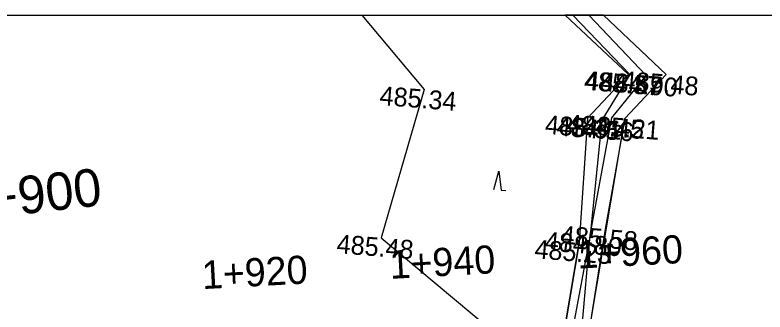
# Model space of a CAD drawing. Extents: x -636600 to -628587, y -1090963 to -1085869.
# Drawn here: x -629180.4 to -629100.6, y -1087007.8 to -1086976.2 of the extents above; entities that cross this region are included whole.
import ezdxf

# ---------------------------------------------------------------- set-up
doc = ezdxf.new("R2010")
doc.units = 0
for name, color, linetype in [('08_LEGENDA_HV', 7, 'Continuous'), ('22', 7, 'Continuous'), ('42', 7, 'Continuous'), ('43', 7, 'Continuous'), ('60', 7, 'Continuous'), ('HEKTOMETRY100', 7, 'Continuous'), ('HEKTOMETRY20', 7, 'Continuous'), ('koty_vše', 7, 'Continuous'), ('PARCELY_NÁVRH_TOKY_NÁDRŽE', 7, 'Continuous')]:
    doc.layers.add(name, color=color, linetype=linetype)

msp = doc.modelspace()

# ---------------------------------------------------------------- linework, layer by layer
at = {"layer": '08_LEGENDA_HV'}
msp.add_line((-629847.269, -1086976.184), (-628587.269, -1086976.184), dxfattribs=at)
at = {"layer": '22'}
for p, q in [((-629121.853, -1086976.184), (-629115.117, -1086982.508)), ((-629117.788, -1086976.184), (-629111.114, -1086982.506)), ((-629115.117, -1086982.508), (-629119.502, -1086987.174)), ((-629111.114, -1086982.506), (-629115.5, -1086987.182)), ((-629119.502, -1086987.174), (-629120.39, -1087000.435)), ((-629115.5, -1086987.182), (-629117.614, -1086998.961)), ((-629117.614, -1086998.961), (-629119.962, -1087013.681)), ((-629122.73, -1087014.293), (-629120.39, -1087000.435))]:
    msp.add_line(p, q, dxfattribs=at)
at = {"layer": '42'}
for p, q in [((-629143.513, -1086976.184), (-629136.874, -1086984.112)), ((-629136.874, -1086984.112), (-629141.443, -1086999.889)), ((-629141.443, -1086999.889), (-629126.931, -1087012.002))]:
    msp.add_line(p, q, dxfattribs=at)
at = {"layer": '43'}
for p, q in [((-629129.467, -1086994.755), (-629128.909, -1086992.793)), ((-629128.909, -1086992.793), (-629128.669, -1086994.818)), ((-629128.669, -1086994.818), (-629128.171, -1086994.858))]:
    msp.add_line(p, q, dxfattribs=at)
at = {"layer": '60'}
for p, q in [((-629121.039, -1086976.184), (-629114.986, -1086982.498)), ((-629113.241, -1086982.628), (-629119.328, -1086976.184)), ((-629114.986, -1086982.498), (-629117.974, -1086987.376)), ((-629116.9, -1086987.121), (-629113.241, -1086982.628)), ((-629119.2, -1086999.607), (-629116.9, -1086987.121)), ((-629117.974, -1086987.376), (-629119.2, -1086999.607)), ((-629119.2, -1086999.607), (-629121.944, -1087014.376)), ((-629120.46, -1087014.013), (-629119.2, -1086999.607))]:
    msp.add_line(p, q, dxfattribs=at)
at = {"layer": 'PARCELY_NÁVRH_TOKY_NÁDRŽE'}
msp.add_line((-629117.788, -1086976.184), (-629121.853, -1086976.184), dxfattribs=at)
for points in [[(-629121.853, -1086976.184), (-629115.117, -1086982.508), (-629119.502, -1086987.174), (-629120.39, -1087000.435), (-629122.73, -1087014.293), (-629118.511, -1087018), (-629121.475, -1087022.96), (-629118.064, -1087029.492), (-629121.14, -1087039.75), (-629118.795, -1087042.164), (-629116.309, -1087056.648), (-629107.686, -1087061.108), (-629113.354, -1087063.244), (-629113.475, -1087073.427), (-629119.459, -1087079.911), (-629104.796, -1087087.361), (-629099.994, -1087082.257)], [(-629087.684, -1087143.591), (-629087.874, -1087126.863), (-629082.537, -1087126.857), (-629075.786, -1087120.835), (-629069.886, -1087101.583), (-629081.201, -1087100.309), (-629079.25, -1087092.078), (-629099.697, -1087078.027), (-629105.619, -1087083.092), (-629115.079, -1087080.08), (-629110.789, -1087075.226), (-629110.11, -1087066.844), (-629104.574, -1087060.694), (-629111.498, -1087053.812), (-629113.241, -1087042.588), (-629117.473, -1087036.67), (-629115.482, -1087029.066), (-629117.791, -1087023.305), (-629115.38, -1087016.344), (-629119.962, -1087013.681), (-629115.5, -1086987.182), (-629111.114, -1086982.506), (-629117.788, -1086976.184)]]:
    msp.add_lwpolyline(points, dxfattribs=at)

# ---------------------------------------------------------------- texts
at = {"layer": 'HEKTOMETRY100'}
msp.add_text('1+900', height=4, rotation=6.43509, dxfattribs=at).set_placement((-629185.958, -1086998.098))
at = {"layer": 'HEKTOMETRY20'}
for s, p in [('1+960', (-629120.51, -1087003.173)), ('1+940', (-629140.481, -1087004.262)), ('1+920', (-629160.451, -1087005.35))]:
    msp.add_text(s, height=3, rotation=3.11935, dxfattribs=at).set_placement(p)
at = {"layer": 'koty_vše'}
for s, p in [('485.37', (-629119.907, -1086984.132)), ('484.57', (-629119.776, -1086984.122)), ('485.48', (-629115.904, -1086984.13)), ('484.90', (-629118.125, -1086984.244)), ('485.34', (-629141.664, -1086985.736)), ('485.31', (-629124.057, -1086988.817)), ('484.56', (-629122.818, -1086988.996)), ('484.45', (-629121.69, -1086988.745)), ('485.21', (-629120.055, -1086988.825)), ('485.58', (-629122.404, -1087000.586)), ('485.48', (-629146.233, -1087001.513)), ('484.80', (-629124.077, -1087001.225)), ('485.23', (-629125.18, -1087002.059))]:
    msp.add_text(s, height=2, rotation=355.43732, dxfattribs=at).set_placement(p)

doc.saveas('drawing.dxf')
